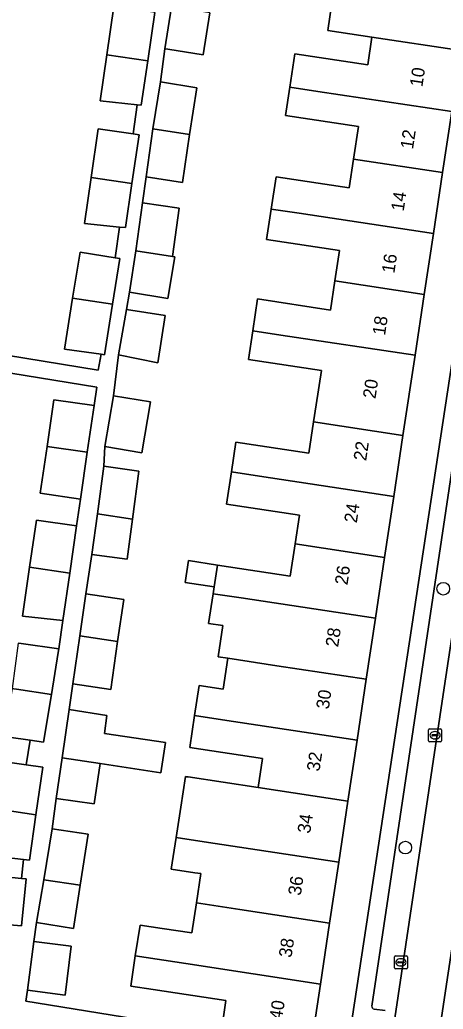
# Model space of a CAD drawing. Extents: x 162172 to 163187, y 382874 to 383685.
# Drawn here: x 162999.1 to 163031.9, y 383137.9 to 383214.4 of the extents above; entities that cross this region are included whole.
import ezdxf

# ---------------------------------------------------------------- set-up
doc = ezdxf.new("R2010")
doc.units = 0
for name, color, linetype in [('IMGEO_Boom', 7, 'Continuous'), ('IMGEO_Erf', 7, 'Continuous'), ('IMGEO_Kolk', 7, 'Continuous'), ('IMGEO_Pand', 7, 'Continuous'), ('IMGEO_Pand_nummerreeks', 7, 'Continuous'), ('IMGEO_Parkeervlak_open', 7, 'Continuous'), ('IMGEO_Rijbaan_lokaal_open', 7, 'Continuous'), ('IMGEO_Voetpad_open', 7, 'Continuous')]:
    doc.layers.add(name, color=color, linetype=linetype)

msp = doc.modelspace()

# ---------------------------------------------------------------- linework, layer by layer
at = {"layer": 'IMGEO_Boom'}
for centre in [(163031.859, 383170.392), (163028.931, 383150.372)]:
    msp.add_circle(centre, 0.489, dxfattribs=at)
at = {"layer": 'IMGEO_Erf'}
msp.add_lwpolyline([(163039.037, 383230.674), (163036.097, 383231.121), (163035.35, 383226.153), (163034.641, 383221.439), (163033.933, 383216.725), (163033.224, 383212.011), (163032.515, 383207.297), (163031.806, 383202.583), (163031.098, 383197.869), (163030.389, 383193.155), (163029.68, 383188.442), (163028.748, 383182.244), (163028.04, 383177.53), (163027.331, 383172.817), (163026.622, 383168.103), (163025.913, 383163.389), (163025.205, 383158.674), (163024.496, 383153.961), (163023.787, 383149.247), (163023.078, 383144.532), (163022.37, 383139.819), (163021.653, 383135.053), (163024.437, 383134.63)], close=True, dxfattribs=at)
for points in [[(162990.839, 383189.647), (163005.174, 383187.285), (163005.413, 383188.528), (163002.573, 383188.927), (163003.209, 383192.869), (163003.781, 383196.42), (163006.498, 383195.982), (163006.841, 383198.366), (163004.129, 383198.65), (163004.642, 383202.195), (163005.187, 383205.956), (163007.877, 383205.567), (163008.201, 383207.816), (163005.347, 383208.115), (163005.864, 383211.689), (163006.405, 383215.421)], [(163013.824, 383214.932), (163013.311, 383211.677), (163010.571, 383212.109), (163010.333, 383212.147), (163009.994, 383209.6), (163012.821, 383209.141), (163012.235, 383205.532), (163011.716, 383201.808), (163008.884, 383202.235), (163008.607, 383200.246), (163011.438, 383199.819), (163010.918, 383196.087), (163011.099, 383196.06), (163010.579, 383192.834), (163007.597, 383193.318), (163007.38, 383191.981), (163010.372, 383191.528), (163009.784, 383187.856), (163006.755, 383188.488), (163006.371, 383185.313), (163009.223, 383184.834), (163008.562, 383180.902), (163005.71, 383181.381), (163005.63, 383179.863), (163008.338, 383179.495), (163007.832, 383175.77), (163007.413, 383172.682), (163004.706, 383173.049), (163004.226, 383169.994), (163007.163, 383169.569), (163006.691, 383166.305), (163006.155, 383162.597), (163003.221, 383163.042), (163002.931, 383161.041), (163005.865, 383160.595), (163005.663, 383159.195), (163010.383, 383158.512), (163010.041, 383156.153), (163005.326, 383156.868), (163004.875, 383153.748), (163001.938, 383154.173), (163001.638, 383151.833), (163004.407, 383151.404), (163003.796, 383147.458), (163003.28, 383144.126), (163000.429, 383144.567), (163000.2, 383143.116), (163003.099, 383142.749), (163002.62, 383138.966), (162999.721, 383139.333), (162999.585, 383138.494), (163014.686, 383136.04), (163015.064, 383138.536), (163009.428, 383139.389), (163007.702, 383139.65), (163008.057, 383141.991), (163008.418, 383144.376), (163010.144, 383144.115), (163012.436, 383143.768), (163012.788, 383146.093), (163013.13, 383148.358), (163012.668, 383148.428), (163010.838, 383148.705), (163011.209, 383151.155), (163011.566, 383153.509), (163011.923, 383155.868), (163011.998, 383155.856), (163012.145, 383155.834), (163017.559, 383155.013), (163017.898, 383157.255), (163012.262, 383158.108), (163012.637, 383160.582), (163012.989, 383162.908), (163014.835, 383162.629), (163015.196, 383165.015), (163014.462, 383165.126), (163014.827, 383167.542), (163013.716, 383167.71), (163014.063, 383170.007), (163014.142, 383170.526), (163011.92, 383170.862), (163012.177, 383172.562), (163014.399, 383172.226), (163020.035, 383171.373), (163020.412, 383173.865), (163020.747, 383176.077), (163015.111, 383176.93), (163015.49, 383179.433), (163015.838, 383181.731), (163021.474, 383180.879), (163021.839, 383183.29), (163022.04, 383184.617), (163022.442, 383187.273), (163016.806, 383188.126), (163017.14, 383190.331), (163017.514, 383192.8), (163023.15, 383191.947), (163023.49, 383194.194), (163023.846, 383196.545), (163018.21, 383197.398), (163018.567, 383199.757), (163018.944, 383202.244), (163024.58, 383201.392), (163024.917, 383203.621), (163025.299, 383206.144), (163019.663, 383206.997), (163019.994, 383209.182), (163020.383, 383211.754), (163026.019, 383210.901), (163026.344, 383213.047), (163022.933, 383213.561), (163023.225, 383215.494)], [(162998.996, 383166.191), (162999.22, 383166.158), (163002.136, 383165.737), (163002.461, 383167.934), (162999.333, 383168.271), (162999.882, 383172.067), (163000.408, 383175.702), (163003.519, 383175.252), (163003.82, 383177.33), (163000.709, 383177.78), (163001.231, 383181.393), (163001.754, 383185.005), (163004.865, 383184.555), (163005.07, 383185.974), (162990.641, 383188.334)], [(162997.988, 383157.014), (162999.626, 383156.78), (162999.922, 383158.678), (162998.275, 383158.918)], [(162996.749, 383148.244), (162999.249, 383147.991), (162999.418, 383149.452), (162996.948, 383149.737)]]:
    msp.add_lwpolyline(points, dxfattribs=at)
at = {"layer": 'IMGEO_Kolk'}
for p, q in [((163030.727, 383158.638), (163030.727, 383159.49)), ((163030.802, 383159.564), (163031.654, 383159.564)), ((163031.215, 383159.344), (163031.24, 383159.344)), ((163031.728, 383159.49), (163031.728, 383158.638)), ((163031.654, 383158.564), (163030.802, 383158.564)), ((163030.986, 383159.058), (163030.986, 383159.07)), ((163031.424, 383159.021), (163031.026, 383159.021)), ((163031.029, 383159.107), (163031.427, 383159.107)), ((163031.238, 383158.784), (163031.213, 383158.784)), ((163031.47, 383159.07), (163031.47, 383159.058)), ((163028.089, 383141.071), (163028.089, 383141.923)), ((163028.164, 383141.997), (163029.016, 383141.997)), ((163028.577, 383141.777), (163028.602, 383141.777)), ((163029.09, 383141.923), (163029.09, 383141.071)), ((163029.016, 383140.997), (163028.164, 383140.997)), ((163028.348, 383141.491), (163028.348, 383141.503)), ((163028.786, 383141.454), (163028.388, 383141.454)), ((163028.391, 383141.54), (163028.789, 383141.54)), ((163028.6, 383141.217), (163028.575, 383141.217)), ((163028.832, 383141.503), (163028.832, 383141.491))]:
    msp.add_line(p, q, dxfattribs=at)
for points in [[(163030.727, 383158.638), (163030.727, 383159.49)], [(163030.802, 383159.564), (163031.654, 383159.564)], [(163031.728, 383159.49), (163031.728, 383158.638)], [(163031.654, 383158.564), (163030.802, 383158.564)], [(163028.089, 383141.071), (163028.089, 383141.923)], [(163028.164, 383141.997), (163029.016, 383141.997)], [(163029.09, 383141.923), (163029.09, 383141.071)], [(163029.016, 383140.997), (163028.164, 383140.997)]]:
    msp.add_lwpolyline(points, dxfattribs=at)
for centre, radius, start, end in [((163030.804, 383159.488), 0.0765, 91.55205, 178.44795), ((163030.804, 383159.488), 0.0765, 91.55205, 178.44795), ((163031.652, 383159.488), 0.0765, 1.55205, 88.44795), ((163031.652, 383159.488), 0.0765, 1.55205, 88.44795), ((163030.804, 383158.64), 0.0765, 181.55205, 268.44795), ((163030.804, 383158.64), 0.0765, 181.55205, 268.44795), ((163031.026, 383159.067), 0.0403, 85.87752, 175.75265), ((163031.023, 383159.057), 0.0366, 178.93798, 274.71019), ((163031.427, 383159.064), 0.043, 264.86636, 352.45326), ((163031.431, 383159.069), 0.0386, 1.73085, 96.63898), ((163031.652, 383158.64), 0.0765, 271.55205, 358.44795), ((163031.652, 383158.64), 0.0765, 271.55205, 358.44795), ((163028.166, 383141.921), 0.0765, 91.55205, 178.44795), ((163028.166, 383141.921), 0.0765, 91.55205, 178.44795), ((163029.014, 383141.921), 0.0765, 1.55205, 88.44795), ((163029.014, 383141.921), 0.0765, 1.55205, 88.44795), ((163028.166, 383141.073), 0.0765, 181.55205, 268.44795), ((163028.166, 383141.073), 0.0765, 181.55205, 268.44795), ((163028.388, 383141.5), 0.0403, 85.87752, 175.75265), ((163028.385, 383141.49), 0.0366, 178.93798, 274.71019), ((163028.789, 383141.497), 0.043, 264.86636, 352.45326), ((163028.793, 383141.502), 0.0386, 1.73085, 96.63898), ((163029.014, 383141.073), 0.0765, 271.55205, 358.44795), ((163029.014, 383141.073), 0.0765, 271.55205, 358.44795)]:
    msp.add_arc(centre, radius, start, end, dxfattribs=at)
for centre, major_axis, ratio, start_param, end_param in [((163031.214, 383159.064), (-0.387, 0.002), 0.722429, 4.712389, 7.853982), ((163031.239, 383159.064), (-0.39, 0.002), 0.717154, 1.570796, 4.712389), ((163028.576, 383141.497), (-0.387, 0.002), 0.722429, 4.712389, 7.853982), ((163028.601, 383141.497), (-0.39, 0.002), 0.717154, 1.570796, 4.712389)]:
    msp.add_ellipse(centre, major_axis=major_axis, ratio=ratio, start_param=start_param, end_param=end_param, dxfattribs=at)
at = {"layer": 'IMGEO_Pand'}
for points in [[(163033.933, 383216.725), (163023.586, 383218.284), (163021.421, 383218.61), (163021.087, 383216.404), (163023.311, 383216.067), (163023.225, 383215.494), (163022.933, 383213.561), (163026.344, 383213.047), (163033.224, 383212.011)], [(163009.559, 383214.965), (163009.236, 383215.012), (163006.405, 383215.421), (163005.864, 383211.689), (163009.016, 383211.213)], [(163013.824, 383214.932), (163010.843, 383215.381), (163010.333, 383212.147), (163010.571, 383212.109), (163013.311, 383211.677)], [(163026.344, 383213.047), (163026.019, 383210.901), (163020.383, 383211.754), (163019.994, 383209.182), (163022.16, 383208.856), (163032.515, 383207.297), (163033.224, 383212.011)], [(163009.016, 383211.213), (163005.864, 383211.689), (163005.347, 383208.115), (163008.201, 383207.816), (163008.52, 383207.783)], [(163009.994, 383209.6), (163009.403, 383205.959), (163012.235, 383205.532), (163012.821, 383209.141)], [(163024.917, 383203.621), (163031.806, 383202.583), (163032.515, 383207.297), (163022.16, 383208.856), (163019.994, 383209.182), (163019.663, 383206.997), (163025.299, 383206.144)], [(163008.342, 383205.5), (163007.877, 383205.567), (163005.187, 383205.956), (163004.642, 383202.195), (163007.794, 383201.718)], [(163012.235, 383205.532), (163009.403, 383205.959), (163008.884, 383202.235), (163011.716, 383201.808)], [(163024.917, 383203.621), (163024.58, 383201.392), (163018.944, 383202.244), (163018.567, 383199.757), (163020.733, 383199.431), (163031.098, 383197.869), (163031.806, 383202.583)], [(163007.794, 383201.718), (163004.642, 383202.195), (163004.129, 383198.65), (163006.841, 383198.366), (163007.302, 383198.318)], [(163008.607, 383200.246), (163008.086, 383196.514), (163010.918, 383196.087), (163011.438, 383199.819)], [(163023.49, 383194.194), (163030.389, 383193.155), (163031.098, 383197.869), (163020.733, 383199.431), (163018.567, 383199.757), (163018.21, 383197.398), (163023.846, 383196.545)], [(163006.866, 383195.923), (163006.498, 383195.982), (163003.781, 383196.42), (163003.209, 383192.869), (163006.298, 383192.402)], [(163011.099, 383196.06), (163010.918, 383196.087), (163008.086, 383196.514), (163007.597, 383193.318), (163010.579, 383192.834)], [(163029.68, 383188.442), (163030.389, 383193.155), (163023.49, 383194.194), (163023.15, 383191.947), (163017.514, 383192.8), (163017.14, 383190.331), (163019.306, 383190.005)], [(163006.298, 383192.402), (163003.209, 383192.869), (163002.573, 383188.927), (163005.413, 383188.528), (163005.667, 383188.492)], [(163007.38, 383191.981), (163006.755, 383188.488), (163009.784, 383187.856), (163010.372, 383191.528)], [(163028.748, 383182.244), (163029.68, 383188.442), (163019.306, 383190.005), (163017.14, 383190.331), (163016.806, 383188.126), (163022.442, 383187.273), (163022.04, 383184.617), (163021.839, 383183.29)], [(163006.371, 383185.313), (163005.71, 383181.381), (163008.562, 383180.902), (163009.223, 383184.834)], [(163004.865, 383184.555), (163001.754, 383185.005), (163001.231, 383181.393), (163004.342, 383180.943)], [(163028.748, 383182.244), (163021.839, 383183.29), (163021.474, 383180.879), (163015.838, 383181.731), (163015.49, 383179.433), (163017.655, 383179.105), (163028.04, 383177.53)], [(163004.342, 383180.943), (163001.231, 383181.393), (163000.709, 383177.78), (163003.82, 383177.33)], [(163007.832, 383175.77), (163008.338, 383179.495), (163005.63, 383179.863), (163005.131, 383176.18)], [(163028.04, 383177.53), (163017.655, 383179.105), (163015.49, 383179.433), (163015.111, 383176.93), (163020.747, 383176.077), (163020.412, 383173.865), (163027.331, 383172.817)], [(163007.832, 383175.77), (163005.131, 383176.18), (163004.706, 383173.049), (163007.413, 383172.682)], [(163003.519, 383175.252), (163000.408, 383175.702), (162999.882, 383172.067), (163002.991, 383171.597)], [(163027.331, 383172.817), (163020.412, 383173.865), (163020.035, 383171.373), (163014.399, 383172.226), (163014.142, 383170.526), (163014.063, 383170.007), (163016.229, 383169.679), (163026.622, 383168.103)], [(163014.399, 383172.226), (163012.177, 383172.562), (163011.92, 383170.862), (163014.142, 383170.526)], [(163002.991, 383171.597), (162999.882, 383172.067), (162999.333, 383168.271), (163002.461, 383167.934)], [(163004.226, 383169.994), (163003.757, 383166.751), (163006.691, 383166.305), (163007.163, 383169.569)], [(163026.622, 383168.103), (163016.229, 383169.679), (163014.063, 383170.007), (163013.716, 383167.71), (163014.827, 383167.542), (163014.462, 383165.126), (163015.196, 383165.015), (163018.986, 383164.44), (163025.913, 383163.389)], [(163002.136, 383165.737), (162999.22, 383166.158), (162998.996, 383166.191), (162998.533, 383162.666), (162998.652, 383162.648), (162998.881, 383162.613), (163001.565, 383162.208), (163002.089, 383165.451)], [(163006.691, 383166.305), (163003.757, 383166.751), (163003.221, 383163.042), (163006.155, 383162.597)], [(163012.637, 383160.582), (163014.802, 383160.253), (163025.205, 383158.674), (163025.913, 383163.389), (163018.986, 383164.44), (163015.196, 383165.015), (163014.835, 383162.629), (163012.989, 383162.908)], [(163001.565, 383162.208), (162998.881, 383162.613), (162998.652, 383162.648), (162998.533, 383162.666), (162997.935, 383158.968), (162998.054, 383158.951), (162998.275, 383158.918), (162999.922, 383158.678), (163000.969, 383158.526)], [(163002.931, 383161.041), (163002.392, 383157.313), (163005.326, 383156.868), (163010.041, 383156.153), (163010.383, 383158.512), (163005.663, 383159.195), (163005.865, 383160.595)], [(163012.637, 383160.582), (163012.262, 383158.108), (163017.898, 383157.255), (163017.559, 383155.013), (163024.496, 383153.961), (163025.205, 383158.674), (163014.802, 383160.253)], [(163000.902, 383156.597), (162999.626, 383156.78), (162997.988, 383157.014), (162997.464, 383153.351), (163000.375, 383152.911)], [(163005.326, 383156.868), (163002.392, 383157.313), (163001.938, 383154.173), (163004.875, 383153.748)], [(163024.496, 383153.961), (163017.559, 383155.013), (163012.145, 383155.834), (163011.998, 383155.856), (163011.923, 383155.868), (163011.566, 383153.509), (163011.209, 383151.155), (163013.376, 383150.826), (163023.787, 383149.247)], [(163000.375, 383152.911), (162997.464, 383153.351), (162996.948, 383149.737), (162999.418, 383149.452), (162999.873, 383149.399)], [(163000.981, 383147.885), (163003.796, 383147.458), (163004.407, 383151.404), (163001.638, 383151.833)], [(163023.787, 383149.247), (163013.376, 383150.826), (163011.209, 383151.155), (163010.838, 383148.705), (163012.668, 383148.428), (163013.13, 383148.358), (163012.788, 383146.093), (163016.131, 383145.586), (163023.078, 383144.532)], [(162999.621, 383147.953), (162999.249, 383147.991), (162996.749, 383148.244), (162996.369, 383144.553), (162997.686, 383144.443), (162999.246, 383144.312)], [(163000.981, 383147.885), (163000.429, 383144.567), (163003.28, 383144.126), (163003.796, 383147.458)], [(163023.078, 383144.532), (163016.131, 383145.586), (163012.788, 383146.093), (163012.436, 383143.768), (163010.144, 383144.115), (163008.418, 383144.376), (163008.057, 383141.991), (163011.949, 383141.4), (163022.37, 383139.819)], [(163000.2, 383143.116), (162999.721, 383139.333), (163002.62, 383138.966), (163003.099, 383142.749)], [(163022.37, 383139.819), (163011.949, 383141.4), (163008.057, 383141.991), (163007.702, 383139.65), (163009.428, 383139.389), (163015.064, 383138.536), (163014.686, 383136.04), (163016.505, 383135.765), (163021.653, 383135.053)]]:
    msp.add_lwpolyline(points, close=True, dxfattribs=at)
at = {"layer": 'IMGEO_Parkeervlak_open'}
for points in [[(163052.957, 383278.34), (163045.786, 383230.678), (163045.636, 383229.68), (163045.404, 383228.141), (163038.236, 383180.621), (163037.85, 383178.065), (163037.751, 383177.408), (163031.1, 383133.102), (163030.962, 383132.202)], [(163022.495, 383109.64), (163026.76, 383129.231), (163026.869, 383129.807), (163026.979, 383130.383), (163027.448, 383132.692), (163031.942, 383162.715), (163034.322, 383178.584), (163034.707, 383181.151), (163034.878, 383182.293), (163041.863, 383228.565)], [(163032.99, 383182.617), (163026.343, 383138.102)], [(163026.518, 383137.873), (163027.36, 383137.767)]]:
    msp.add_lwpolyline(points, dxfattribs=at)
msp.add_arc((163026.563, 383138.089), 0.22, 176.53217, 258.24139, dxfattribs=at)
at = {"layer": 'IMGEO_Rijbaan_lokaal_open'}
msp.add_lwpolyline([(163037.751, 383177.408), (163037.85, 383178.065), (163034.322, 383178.584), (163031.942, 383162.715), (163027.448, 383132.692), (163030.962, 383132.202), (163031.1, 383133.102)], close=True, dxfattribs=at)
at = {"layer": 'IMGEO_Voetpad_open'}
for points in [[(163043.453, 383259.501), (163043.302, 383258.58), (163042.291, 383251.846), (163041.773, 383248.496), (163041.692, 383247.97), (163039.68, 383234.953), (163039.263, 383232.162), (163039.037, 383230.674), (163024.437, 383134.63), (163024.221, 383133.207), (163023.786, 383130.253), (163021.966, 383121.901), (163019.497, 383110.642), (163018.734, 383110.811), (163018.493, 383109.759)], [(163014.686, 383136.04), (162999.585, 383138.494), (162999.721, 383139.333), (163000.2, 383143.116), (163000.429, 383144.567), (163000.981, 383147.885), (163001.638, 383151.833), (163001.938, 383154.173), (163002.392, 383157.313), (163002.931, 383161.041), (163003.221, 383163.042), (163003.757, 383166.751), (163004.226, 383169.994), (163004.706, 383173.049), (163005.131, 383176.18), (163005.63, 383179.863), (163005.71, 383181.381), (163006.371, 383185.313), (163006.755, 383188.488), (163007.38, 383191.981), (163007.597, 383193.318), (163008.086, 383196.514), (163008.607, 383200.246), (163008.884, 383202.235), (163009.403, 383205.959), (163009.994, 383209.6), (163010.333, 383212.147), (163010.843, 383215.381)], [(163009.559, 383214.965), (163009.016, 383211.213), (163008.52, 383207.783), (163008.201, 383207.816), (163007.877, 383205.567), (163008.342, 383205.5), (163007.794, 383201.718), (163007.302, 383198.318), (163006.841, 383198.366), (163006.498, 383195.982), (163006.866, 383195.923), (163006.298, 383192.402), (163005.667, 383188.492), (163005.413, 383188.528), (163005.174, 383187.285), (162990.839, 383189.647)], [(162990.641, 383188.334), (163005.07, 383185.974), (163004.865, 383184.555), (163004.342, 383180.943), (163003.82, 383177.33), (163003.519, 383175.252), (163002.991, 383171.597), (163002.461, 383167.934), (163002.136, 383165.737), (163002.089, 383165.451), (163001.565, 383162.208), (163000.969, 383158.526), (162999.922, 383158.678), (162999.626, 383156.78), (163000.902, 383156.597), (163000.375, 383152.911), (162999.873, 383149.399), (162999.418, 383149.452), (162999.249, 383147.991), (162999.621, 383147.953), (162999.246, 383144.312), (162997.686, 383144.443)], [(163026.343, 383138.102), (163032.99, 383182.617)], [(163027.36, 383137.767), (163026.518, 383137.873)]]:
    msp.add_lwpolyline(points, dxfattribs=at)
msp.add_arc((163026.563, 383138.089), 0.22, 176.53217, 258.24139, dxfattribs=at)

# ---------------------------------------------------------------- texts
at = {"layer": 'IMGEO_Pand_nummerreeks'}
for s, rotation, p in [('10', 81.44952, (163030.246, 383209.156)), ('12', 81.44952, (163029.523, 383204.346)), ('14', 81.44952, (163028.802, 383199.546)), ('16', 81.44952, (163028.08, 383194.743)), ('18', 81.44952, (163027.358, 383189.942)), ('20', 81.44952, (163026.622, 383185.049)), ('22', 81.44952, (163025.899, 383180.239)), ('24', 81.44952, (163025.177, 383175.439)), ('26', 81.45168, (163024.455, 383170.637)), ('28', 81.44952, (163023.734, 383165.835)), ('30', 81.44952, (163023.011, 383161.032)), ('32', 81.44952, (163022.288, 383156.222)), ('34', 81.45168, (163021.566, 383151.423)), ('36', 81.45168, (163020.844, 383146.62)), ('38', 81.45168, (163020.123, 383141.819)), ('40', 81.44952, (163019.4, 383137.015))]:
    msp.add_text(s, height=1, rotation=rotation, dxfattribs=at).set_placement(p)

doc.saveas('drawing.dxf')
